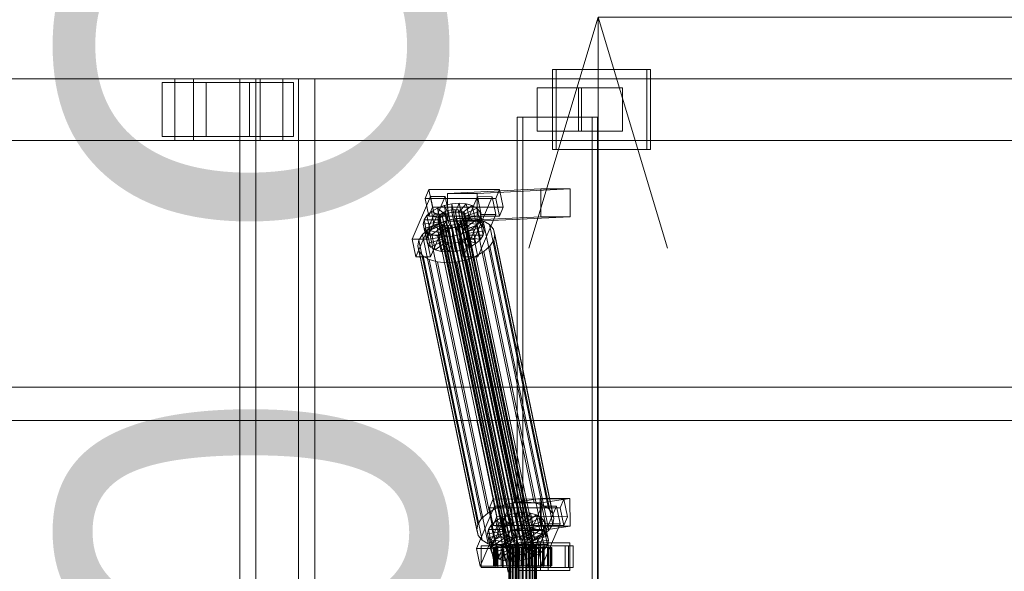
# Model space of a CAD drawing. Header units: millimetres. Extents: x -4395 to 65662, y -65530 to 6847.
# Tile 657 of 1034: x 22675 to 23313, y -17870 to -17512. Entities that reach past the tile are written whole.
import ezdxf

# ---------------------------------------------------------------- set-up
doc = ezdxf.new("R2010")
doc.units = ezdxf.units.MM
doc.layers.add('COTAS_O', color=1, linetype='Continuous', lineweight=0)
doc.layers.add('superior_C02', color=7, linetype='Continuous', lineweight=0)
doc.dimstyles.new('R19_100', dxfattribs={"dimtxt": 250, "dimasz": 150, "dimexe": 150, "dimexo": 80, "dimgap": 100, "dimtad": 1, "dimtih": 1, "dimtoh": 1, "dimdsep": 46, "dimcen": 0.09, "dimadec": 0, "dimazin": 0, "dimtfac": 1, "dimtdec": 4, "dimtofl": 0, "dimtmove": 0, "dimatfit": 3, "dimfxl": 1, "dimtolj": 1, "dimtzin": 0, "dimarcsym": 0})

# ---------------------------------------------------------------- blocks, each defined once
blk = doc.blocks.new('DIM_R33_39')
at = {"layer": 'COTAS_O'}
for p, q in [((23050.07, -17510), (23005.07, -17660)), ((23750.07, -17510), (23050.07, -17510)), ((23050.07, -19480), (23050.07, -17510)), ((23050.07, -17510), (23095.07, -17660)), ((23050.07, -19480), (23005.07, -19330)), ((23050.07, -19480), (23095.07, -19330)), ((23750.07, -19480), (23050.07, -19480))]:
    blk.add_line(p, q, dxfattribs=at)
blk.add_text('1970 O', height=250, rotation=90, dxfattribs=at).set_placement((22950.07, -18495))

msp = doc.modelspace()

# ---------------------------------------------------------------- linework, layer by layer
at = {"layer": 'superior_C02'}
for p, q in [((23081.541, -17544), (23020.45, -17544)), ((23020.45, -17544), (23020.45, -17596)), ((23022.834, -17544), (23020.45, -17544)), ((23022.834, -17596), (23022.834, -17544)), ((23022.834, -17544), (23083.926, -17544)), ((23081.541, -17596), (23081.541, -17544)), ((23081.541, -17544), (23083.926, -17544)), ((23083.926, -17544), (23083.926, -17596)), ((22775.666, -17550), (21630.207, -17550)), ((21642.129, -17550), (22787.589, -17550)), ((22830.806, -17550), (21685.346, -17550)), ((21700.249, -17550), (22845.709, -17550)), ((22795.946, -17552.5), (22767.309, -17552.5)), ((22767.309, -17552.5), (22767.309, -17587.5)), ((22823.939, -17552.5), (22767.309, -17552.5)), ((22775.666, -17550), (22775.666, -17590)), ((22787.589, -17550), (22775.666, -17550)), ((23921.126, -17550), (22775.666, -17550)), ((22787.589, -17590), (22787.589, -17550)), ((22787.589, -17550), (23933.048, -17550)), ((22795.946, -17587.5), (22795.946, -17552.5)), ((22795.946, -17552.5), (22852.576, -17552.5)), ((22855.858, -17550), (22817.676, -17550)), ((22817.676, -17550), (22817.676, -18450)), ((22828.108, -17550), (22817.676, -17550)), ((22823.939, -17587.5), (22823.939, -17552.5)), ((22823.939, -17552.5), (22852.576, -17552.5)), ((22828.108, -18450), (22828.108, -17550)), ((22828.108, -17550), (22866.29, -17550)), ((22830.806, -17550), (22830.806, -17590)), ((22845.709, -17550), (22830.806, -17550)), ((23976.266, -17550), (22830.806, -17550)), ((22845.709, -17590), (22845.709, -17550)), ((22845.709, -17550), (23991.168, -17550)), ((22852.576, -17552.5), (22852.576, -17587.5)), ((22855.858, -18450), (22855.858, -17550)), ((22855.858, -17550), (22866.29, -17550)), ((22866.29, -17550), (22866.29, -18450)), ((23039.163, -17556), (23010.527, -17556)), ((23010.527, -17556), (23010.527, -17584)), ((23037.274, -17556), (23010.527, -17556)), ((23037.274, -17584), (23037.274, -17556)), ((23037.274, -17556), (23065.91, -17556)), ((23039.163, -17584), (23039.163, -17556)), ((23039.163, -17556), (23065.91, -17556)), ((23065.91, -17556), (23065.91, -17584)), ((23046.11, -17575), (22997.619, -17575)), ((22997.619, -17575), (22997.619, -18425)), ((23001.196, -17575), (22997.619, -17575)), ((23001.196, -18425), (23001.196, -17575)), ((23001.196, -17575), (23049.687, -17575)), ((23046.11, -18425), (23046.11, -17575)), ((23046.11, -17575), (23049.687, -17575)), ((23049.687, -17575), (23049.687, -18425)), ((23010.527, -17584), (23039.163, -17584)), ((23010.527, -17584), (23037.274, -17584)), ((23065.91, -17584), (23037.274, -17584)), ((23065.91, -17584), (23039.163, -17584)), ((21630.207, -17590), (22775.666, -17590)), ((21642.129, -17590), (22787.589, -17590)), ((21685.346, -17590), (22830.806, -17590)), ((21700.249, -17590), (22845.709, -17590)), ((22767.309, -17587.5), (22795.946, -17587.5)), ((22823.939, -17587.5), (22767.309, -17587.5)), ((22775.666, -17590), (22787.589, -17590)), ((22775.666, -17590), (23921.126, -17590)), ((22787.589, -17590), (23933.048, -17590)), ((22852.576, -17587.5), (22795.946, -17587.5)), ((22852.576, -17587.5), (22823.939, -17587.5)), ((22830.806, -17590), (22845.709, -17590)), ((22830.806, -17590), (23976.266, -17590)), ((22845.709, -17590), (23991.168, -17590)), ((23020.45, -17596), (23081.541, -17596)), ((23020.45, -17596), (23022.834, -17596)), ((23083.926, -17596), (23022.834, -17596)), ((23083.926, -17596), (23081.541, -17596)), ((22940.341, -17621.857), (22937.893, -17627.592)), ((22942.721, -17633.325), (22940.341, -17621.857)), ((22940.341, -17621.857), (22986.159, -17621.914)), ((23012.802, -17621.488), (22952.409, -17624.356)), ((22971.5, -17624.356), (22952.409, -17624.356)), ((22952.409, -17624.356), (22952.485, -17642.354)), ((22971.5, -17624.356), (23031.893, -17621.488)), ((22971.576, -17642.354), (22971.5, -17624.356)), ((22983.711, -17627.65), (22986.159, -17621.914)), ((22986.159, -17621.914), (22988.54, -17633.382)), ((23012.878, -17639.486), (23012.802, -17621.488)), ((23012.802, -17621.488), (23031.893, -17621.488)), ((23031.893, -17621.488), (23031.969, -17639.486)), ((22941.246, -17626.449), (22929.496, -17653.98)), ((22983.711, -17627.65), (22937.893, -17627.592)), ((22937.893, -17627.592), (22940.273, -17639.061)), ((22939.041, -17653.992), (22950.792, -17626.461)), ((22943.626, -17637.917), (22941.246, -17626.449)), ((22941.246, -17626.449), (22950.792, -17626.461)), ((22950.792, -17626.461), (22953.172, -17637.929)), ((22955.14, -17631.1), (22959.993, -17630.735)), ((22959.993, -17630.735), (22957.545, -17636.47)), ((22962.033, -17640.564), (22959.993, -17630.735)), ((22959.993, -17630.735), (22964.528, -17631.112)), ((22971.792, -17626.487), (22960.041, -17654.019)), ((22969.587, -17654.031), (22981.337, -17626.499)), ((22974.172, -17637.955), (22971.792, -17626.487)), ((22971.792, -17626.487), (22981.337, -17626.499)), ((22981.337, -17626.499), (22983.718, -17637.967)), ((22986.092, -17639.118), (22983.711, -17627.65)), ((22939.027, -17638.79), (22941.961, -17636.164)), ((22940.273, -17639.061), (22942.721, -17633.325)), ((22941.961, -17636.164), (22945.806, -17633.91)), ((22941.961, -17636.164), (22949.003, -17639.042)), ((22944.001, -17645.994), (22941.961, -17636.164)), ((22988.54, -17633.382), (22942.721, -17633.325)), ((22945.806, -17633.91), (22950.302, -17632.183)), ((22945.806, -17633.91), (22950.825, -17637.975)), ((22947.846, -17643.74), (22945.806, -17633.91)), ((22948.663, -17637.404), (22950.485, -17636.336)), ((22950.302, -17632.183), (22955.14, -17631.1)), ((22950.302, -17632.183), (22952.954, -17637.157)), ((22952.342, -17642.013), (22950.302, -17632.183)), ((22950.485, -17636.336), (22952.614, -17635.518)), ((22994.86, -17850.135), (22950.485, -17636.336)), ((22952.954, -17637.157), (22950.825, -17637.975)), ((22952.614, -17635.518), (22954.906, -17635.005)), ((22996.99, -17849.317), (22952.614, -17635.518)), ((22955.246, -17636.643), (22952.954, -17637.157)), ((22952.954, -17637.157), (22954.994, -17646.986)), ((22954.906, -17635.005), (22957.205, -17634.832)), ((22999.282, -17848.804), (22954.906, -17635.005)), ((22955.14, -17631.1), (22955.246, -17636.643)), ((22957.181, -17640.93), (22955.14, -17631.1)), ((22957.545, -17636.47), (22955.246, -17636.643)), ((22955.246, -17636.643), (22957.287, -17646.473)), ((22957.205, -17634.832), (22959.353, -17635.011)), ((23001.58, -17848.631), (22957.205, -17634.832)), ((22957.545, -17636.47), (22959.585, -17646.3)), ((22959.693, -17636.649), (22957.545, -17636.47)), ((22959.353, -17635.011), (22961.205, -17635.529)), ((23003.729, -17848.809), (22959.353, -17635.011)), ((22964.528, -17631.112), (22959.693, -17636.649)), ((22959.693, -17636.649), (22961.734, -17646.479)), ((22961.545, -17637.167), (22959.693, -17636.649)), ((22961.205, -17635.529), (22962.634, -17636.352)), ((23005.581, -17849.328), (22961.205, -17635.529)), ((22968.438, -17632.206), (22961.545, -17637.167)), ((22961.545, -17637.167), (22963.585, -17646.997)), ((22962.974, -17637.99), (22961.545, -17637.167)), ((22962.634, -17636.352), (22963.543, -17637.422)), ((23007.01, -17850.15), (22962.634, -17636.352)), ((22971.455, -17633.943), (22962.974, -17637.99)), ((22973.374, -17636.203), (22963.883, -17639.061)), ((22966.569, -17640.942), (22964.528, -17631.112)), ((22964.528, -17631.112), (22968.438, -17632.206)), ((22970.478, -17642.036), (22968.438, -17632.206)), ((22968.438, -17632.206), (22971.455, -17633.943)), ((22973.495, -17643.772), (22971.455, -17633.943)), ((22971.455, -17633.943), (22973.374, -17636.203)), ((22975.414, -17646.033), (22973.374, -17636.203)), ((22973.374, -17636.203), (22974.064, -17638.834)), ((22988.54, -17633.382), (22986.092, -17639.118)), ((22931.876, -17665.449), (22943.626, -17637.917)), ((22936.619, -17644.431), (22937.205, -17641.61)), ((22936.619, -17644.431), (22946.473, -17642.958)), ((22937.205, -17641.61), (22939.027, -17638.79)), ((22937.205, -17641.61), (22946.751, -17641.622)), ((22939.245, -17651.44), (22937.205, -17641.61)), ((22939.027, -17638.79), (22947.614, -17640.286)), ((22941.067, -17648.62), (22939.027, -17638.79)), ((22940.273, -17639.061), (22986.092, -17639.118)), ((22953.172, -17637.929), (22941.421, -17665.461)), ((22953.172, -17637.929), (22943.626, -17637.917)), ((22945.315, -17644.416), (22951.324, -17642.107)), ((22946.133, -17641.32), (22946.411, -17639.983)), ((22946.46, -17642.566), (22946.133, -17641.32)), ((22990.509, -17855.119), (22946.133, -17641.32)), ((22946.411, -17639.983), (22947.274, -17638.648)), ((22990.786, -17853.782), (22946.411, -17639.983)), ((22947.369, -17643.637), (22946.46, -17642.566)), ((22990.835, -17856.365), (22946.46, -17642.566)), ((22946.751, -17641.622), (22946.473, -17642.958)), ((22946.473, -17642.958), (22946.8, -17644.204)), ((22946.473, -17642.958), (22948.513, -17652.788)), ((22947.614, -17640.286), (22946.751, -17641.622)), ((22946.751, -17641.622), (22948.791, -17651.452)), ((22947.274, -17638.648), (22948.663, -17637.404)), ((22991.649, -17852.446), (22947.274, -17638.648)), ((22949.003, -17639.042), (22947.614, -17640.286)), ((22947.614, -17640.286), (22949.654, -17650.116)), ((22952.342, -17642.013), (22947.846, -17643.74)), ((22993.039, -17851.202), (22948.663, -17637.404)), ((22950.825, -17637.975), (22949.003, -17639.042)), ((22949.003, -17639.042), (22951.043, -17648.872)), ((22950.825, -17637.975), (22952.865, -17647.804)), ((22951.324, -17642.107), (22957.793, -17640.659)), ((22989.579, -17826.416), (22951.324, -17642.107)), ((22957.181, -17640.93), (22952.342, -17642.013)), ((22954.994, -17646.986), (22952.342, -17642.013)), ((23012.878, -17639.486), (22952.485, -17642.354)), ((22952.485, -17642.354), (22971.576, -17642.354)), ((22962.033, -17640.564), (22957.181, -17640.93)), ((22957.287, -17646.473), (22957.181, -17640.93)), ((22957.793, -17640.659), (22964.28, -17640.17)), ((22996.048, -17824.968), (22957.793, -17640.659)), ((22961.34, -17642.585), (22959.518, -17643.652)), ((22959.585, -17646.3), (22962.033, -17640.564)), ((22962.73, -17641.341), (22961.34, -17642.585)), ((23005.715, -17856.383), (22961.34, -17642.585)), ((22961.68, -17644.223), (22963.07, -17642.979)), ((22961.734, -17646.479), (22966.569, -17640.942)), ((22966.569, -17640.942), (22962.033, -17640.564)), ((22962.421, -17665.487), (22974.172, -17637.955)), ((22963.593, -17640.005), (22962.73, -17641.341)), ((23007.105, -17855.139), (22962.73, -17641.341)), ((22962.974, -17637.99), (22965.014, -17647.82)), ((22963.883, -17639.061), (22962.974, -17637.99)), ((22963.07, -17642.979), (22963.933, -17641.643)), ((22971.656, -17644.475), (22963.07, -17642.979)), ((22963.07, -17642.979), (22965.11, -17652.809)), ((22963.543, -17637.422), (22963.87, -17638.668)), ((23007.919, -17851.221), (22963.543, -17637.422)), ((22963.585, -17646.997), (22970.478, -17642.036)), ((22963.87, -17638.668), (22963.593, -17640.005)), ((22963.593, -17640.005), (23007.968, -17853.804)), ((23008.245, -17852.467), (22963.87, -17638.668)), ((22963.883, -17639.061), (22965.923, -17648.891)), ((22964.21, -17640.307), (22963.883, -17639.061)), ((22963.933, -17641.643), (22964.21, -17640.307)), ((22963.933, -17641.643), (22973.478, -17641.655)), ((22965.973, -17651.473), (22963.933, -17641.643)), ((22974.064, -17638.834), (22964.21, -17640.307)), ((22964.21, -17640.307), (22966.25, -17650.137)), ((22964.28, -17640.17), (22970.343, -17640.674)), ((23002.535, -17824.479), (22964.28, -17640.17)), ((22970.478, -17642.036), (22966.569, -17640.942)), ((22970.343, -17640.674), (22975.57, -17642.137)), ((23008.598, -17824.984), (22970.343, -17640.674)), ((22973.495, -17643.772), (22970.478, -17642.036)), ((23031.969, -17639.486), (22971.576, -17642.354)), ((22973.478, -17641.655), (22971.656, -17644.475)), ((22983.718, -17637.967), (22971.967, -17665.499)), ((22974.064, -17638.834), (22973.478, -17641.655)), ((22973.478, -17641.655), (22975.518, -17651.485)), ((22976.104, -17648.664), (22974.064, -17638.834)), ((22983.718, -17637.967), (22974.172, -17637.955)), ((22975.57, -17642.137), (22979.603, -17644.459)), ((23013.824, -17826.446), (22975.57, -17642.137)), ((23031.969, -17639.486), (23012.878, -17639.486)), ((22936.252, -17650.939), (22940.174, -17647.428)), ((22937.309, -17647.062), (22936.619, -17644.431)), ((22938.66, -17654.261), (22936.619, -17644.431)), ((22937.309, -17647.062), (22946.8, -17644.204)), ((22939.228, -17649.322), (22937.309, -17647.062)), ((22939.35, -17656.892), (22937.309, -17647.062)), ((22939.228, -17649.322), (22947.709, -17645.275)), ((22942.245, -17651.059), (22939.228, -17649.322)), ((22941.269, -17659.152), (22939.228, -17649.322)), ((22941.067, -17648.62), (22939.245, -17651.44)), ((22940.174, -17647.428), (22945.315, -17644.416)), ((22978.428, -17831.737), (22940.174, -17647.428)), ((22944.001, -17645.994), (22941.067, -17648.62)), ((22949.654, -17650.116), (22941.067, -17648.62)), ((22942.245, -17651.059), (22949.138, -17646.098)), ((22947.846, -17643.74), (22944.001, -17645.994)), ((22951.043, -17648.872), (22944.001, -17645.994)), ((22983.569, -17828.725), (22945.315, -17644.416)), ((22946.155, -17652.153), (22950.99, -17646.616)), ((22946.8, -17644.204), (22947.709, -17645.275)), ((22946.8, -17644.204), (22948.84, -17654.034)), ((22948.798, -17644.459), (22947.369, -17643.637)), ((22991.744, -17857.435), (22947.369, -17643.637)), ((22947.709, -17645.275), (22949.138, -17646.098)), ((22947.709, -17645.275), (22949.749, -17655.105)), ((22952.865, -17647.804), (22947.846, -17643.74)), ((22950.65, -17644.978), (22948.798, -17644.459)), ((22993.174, -17858.258), (22948.798, -17644.459)), ((22949.138, -17646.098), (22950.99, -17646.616)), ((22949.138, -17646.098), (22951.178, -17655.927)), ((22949.654, -17650.116), (22951.043, -17648.872)), ((22952.798, -17645.156), (22950.65, -17644.978)), ((22995.025, -17858.776), (22950.65, -17644.978)), ((22950.69, -17652.53), (22953.138, -17646.795)), ((22950.99, -17646.616), (22953.138, -17646.795)), ((22950.99, -17646.616), (22953.03, -17656.446)), ((22951.043, -17648.872), (22952.865, -17647.804)), ((22955.097, -17644.983), (22952.798, -17645.156)), ((22997.174, -17858.955), (22952.798, -17645.156)), ((22952.865, -17647.804), (22954.994, -17646.986)), ((22953.138, -17646.795), (22955.437, -17646.622)), ((22953.138, -17646.795), (22955.179, -17656.624)), ((22954.994, -17646.986), (22957.287, -17646.473)), ((22957.389, -17644.47), (22955.097, -17644.983)), ((22999.472, -17858.782), (22955.097, -17644.983)), ((22955.437, -17646.622), (22957.729, -17646.108)), ((22955.543, -17652.165), (22955.437, -17646.622)), ((22955.437, -17646.622), (22957.477, -17656.451)), ((22957.287, -17646.473), (22959.585, -17646.3)), ((22959.518, -17643.652), (22957.389, -17644.47)), ((23001.764, -17858.269), (22957.389, -17644.47)), ((22957.729, -17646.108), (22959.858, -17645.29)), ((22960.382, -17651.082), (22957.729, -17646.108)), ((22957.729, -17646.108), (22959.769, -17655.938)), ((23003.894, -17857.451), (22959.518, -17643.652)), ((22959.585, -17646.3), (22961.734, -17646.479)), ((22959.858, -17645.29), (22961.68, -17644.223)), ((22964.877, -17649.355), (22959.858, -17645.29)), ((22959.858, -17645.29), (22961.899, -17655.12)), ((22964.877, -17649.355), (22960.382, -17651.082)), ((22968.723, -17647.101), (22961.68, -17644.223)), ((22961.68, -17644.223), (22963.72, -17654.053)), ((22961.734, -17646.479), (22963.585, -17646.997)), ((22963.585, -17646.997), (22965.014, -17647.82)), ((22968.723, -17647.101), (22964.877, -17649.355)), ((22966.917, -17659.184), (22964.877, -17649.355)), ((22965.014, -17647.82), (22973.495, -17643.772)), ((22965.014, -17647.82), (22965.923, -17648.891)), ((22965.923, -17648.891), (22975.414, -17646.033)), ((22965.923, -17648.891), (22966.25, -17650.137)), ((22966.25, -17650.137), (22976.104, -17648.664)), ((22971.656, -17644.475), (22968.723, -17647.101)), ((22970.763, -17656.931), (22968.723, -17647.101)), ((22973.696, -17654.305), (22971.656, -17644.475)), ((22975.414, -17646.033), (22973.495, -17643.772)), ((22976.104, -17648.664), (22975.414, -17646.033)), ((22975.518, -17651.485), (22976.104, -17648.664)), ((22979.603, -17644.459), (22982.168, -17647.481)), ((23017.858, -17828.768), (22979.603, -17644.459)), ((22982.168, -17647.481), (22983.091, -17650.998)), ((23020.423, -17831.79), (22982.168, -17647.481)), ((22939.041, -17653.992), (22929.496, -17653.98)), ((22929.496, -17653.98), (22931.876, -17665.449)), ((22933.033, -17658.48), (22933.816, -17654.709)), ((22933.816, -17654.709), (22936.252, -17650.939)), ((22972.071, -17839.018), (22933.816, -17654.709)), ((22974.507, -17835.248), (22936.252, -17650.939)), ((22939.245, -17651.44), (22938.66, -17654.261)), ((22948.513, -17652.788), (22938.66, -17654.261)), ((22938.66, -17654.261), (22939.35, -17656.892)), ((22941.421, -17665.461), (22939.041, -17653.992)), ((22948.791, -17651.452), (22939.245, -17651.44)), ((22948.84, -17654.034), (22939.35, -17656.892)), ((22949.749, -17655.105), (22941.269, -17659.152)), ((22946.155, -17652.153), (22942.245, -17651.059)), ((22944.286, -17660.889), (22942.245, -17651.059)), ((22951.178, -17655.927), (22944.286, -17660.889)), ((22950.69, -17652.53), (22946.155, -17652.153)), ((22948.195, -17661.983), (22946.155, -17652.153)), ((22948.513, -17652.788), (22948.791, -17651.452)), ((22948.84, -17654.034), (22948.513, -17652.788)), ((22948.791, -17651.452), (22949.654, -17650.116)), ((22949.749, -17655.105), (22948.84, -17654.034)), ((22951.178, -17655.927), (22949.749, -17655.105)), ((22955.543, -17652.165), (22950.69, -17652.53)), ((22952.731, -17662.36), (22950.69, -17652.53)), ((22953.03, -17656.446), (22951.178, -17655.927)), ((22960.382, -17651.082), (22955.543, -17652.165)), ((22957.583, -17661.995), (22955.543, -17652.165)), ((22959.769, -17655.938), (22957.477, -17656.451)), ((22961.899, -17655.12), (22959.769, -17655.938)), ((22959.769, -17655.938), (22962.422, -17660.912)), ((22969.587, -17654.031), (22960.041, -17654.019)), ((22960.041, -17654.019), (22962.421, -17665.487)), ((22962.422, -17660.912), (22960.382, -17651.082)), ((22963.72, -17654.053), (22961.899, -17655.12)), ((22961.899, -17655.12), (22966.917, -17659.184)), ((22965.11, -17652.809), (22963.72, -17654.053)), ((22963.72, -17654.053), (22970.763, -17656.931)), ((22965.973, -17651.473), (22965.11, -17652.809)), ((22965.11, -17652.809), (22973.696, -17654.305)), ((22966.25, -17650.137), (22965.973, -17651.473)), ((22975.518, -17651.485), (22965.973, -17651.473)), ((22971.967, -17665.499), (22969.587, -17654.031)), ((22970.763, -17656.931), (22973.696, -17654.305)), ((22973.696, -17654.305), (22975.518, -17651.485)), ((22982.307, -17654.769), (22979.872, -17658.539)), ((22983.091, -17650.998), (22982.307, -17654.769)), ((22982.307, -17654.769), (23020.562, -17839.078)), ((23021.345, -17835.307), (22983.091, -17650.998)), ((22933.956, -17661.997), (22933.033, -17658.48)), ((22971.288, -17842.789), (22933.033, -17658.48)), ((22936.521, -17665.019), (22933.956, -17661.997)), ((22972.21, -17846.306), (22933.956, -17661.997)), ((22939.35, -17656.892), (22941.269, -17659.152)), ((22941.269, -17659.152), (22944.286, -17660.889)), ((22944.286, -17660.889), (22948.195, -17661.983)), ((22953.03, -17656.446), (22948.195, -17661.983)), ((22948.195, -17661.983), (22952.731, -17662.36)), ((22955.179, -17656.624), (22952.731, -17662.36)), ((22952.731, -17662.36), (22957.583, -17661.995)), ((22955.179, -17656.624), (22953.03, -17656.446)), ((22957.477, -17656.451), (22955.179, -17656.624)), ((22957.477, -17656.451), (22957.583, -17661.995)), ((22957.583, -17661.995), (22962.422, -17660.912)), ((22962.422, -17660.912), (22966.917, -17659.184)), ((22966.917, -17659.184), (22970.763, -17656.931)), ((22975.95, -17662.05), (22970.809, -17665.062)), ((22979.872, -17658.539), (22975.95, -17662.05)), ((23014.205, -17846.359), (22975.95, -17662.05)), ((23018.127, -17842.848), (22979.872, -17658.539)), ((22931.876, -17665.449), (22941.421, -17665.461)), ((22940.554, -17667.341), (22936.521, -17665.019)), ((22974.776, -17849.328), (22936.521, -17665.019)), ((22945.781, -17668.803), (22940.554, -17667.341)), ((22978.809, -17851.65), (22940.554, -17667.341)), ((22951.844, -17669.308), (22945.781, -17668.803)), ((22984.035, -17853.113), (22945.781, -17668.803)), ((22958.331, -17668.819), (22951.844, -17669.308)), ((22964.8, -17667.371), (22958.331, -17668.819)), ((22996.586, -17853.128), (22958.331, -17668.819)), ((22962.421, -17665.487), (22971.967, -17665.499)), ((22970.809, -17665.062), (22964.8, -17667.371)), ((23003.054, -17851.68), (22964.8, -17667.371)), ((23009.064, -17849.371), (22970.809, -17665.062)), ((22990.099, -17853.617), (22951.844, -17669.308)), ((15575.415, -17750), (24634.01, -17750)), ((24635.508, -17750), (15576.913, -17750)), ((22541.592, -17771.702), (22971.369, -17771.702)), ((22973.147, -17771.702), (22543.371, -17771.702)), ((22971.369, -17771.702), (22991.771, -17870)), ((22971.369, -17771.702), (22973.147, -17771.702)), ((22971.369, -17771.702), (23401.145, -17771.702)), ((22993.55, -17870), (22973.147, -17771.702)), ((23402.923, -17771.702), (22973.147, -17771.702)), ((23012.487, -17822.189), (22993.978, -17825.057)), ((23012.735, -17840.17), (23012.487, -17822.189)), ((23012.487, -17822.189), (23031.578, -17822.189)), ((23013.069, -17825.057), (23031.578, -17822.189)), ((23031.578, -17822.189), (23031.825, -17840.17)), ((22982.901, -17827.141), (22971.151, -17854.673)), ((22981.996, -17822.549), (22979.548, -17828.285)), ((23025.366, -17828.342), (22979.548, -17828.285)), ((22979.548, -17828.285), (22981.928, -17839.753)), ((22980.696, -17854.685), (22992.447, -17827.153)), ((22984.376, -17834.017), (22981.996, -17822.549)), ((22981.996, -17822.549), (23027.814, -17822.606)), ((22985.282, -17838.609), (22982.901, -17827.141)), ((22982.901, -17827.141), (22992.447, -17827.153)), ((22989.579, -17826.416), (22983.569, -17828.725)), ((22996.048, -17824.968), (22989.579, -17826.416)), ((22992.447, -17827.153), (22994.827, -17838.621)), ((23013.069, -17825.057), (22993.978, -17825.057)), ((22993.978, -17825.057), (22994.226, -17843.038)), ((23002.535, -17824.479), (22996.048, -17824.968)), ((23013.447, -17827.179), (23001.696, -17854.711)), ((23008.598, -17824.984), (23002.535, -17824.479)), ((23013.824, -17826.446), (23008.598, -17824.984)), ((23011.242, -17854.723), (23022.992, -17827.191)), ((23013.316, -17843.038), (23013.069, -17825.057)), ((23015.827, -17838.647), (23013.447, -17827.179)), ((23013.447, -17827.179), (23022.992, -17827.191)), ((23017.858, -17828.768), (23013.824, -17826.446)), ((23022.992, -17827.191), (23025.373, -17838.659)), ((23025.366, -17828.342), (23027.814, -17822.606)), ((23027.747, -17839.81), (23025.366, -17828.342)), ((23027.814, -17822.606), (23030.195, -17834.074)), ((22978.428, -17831.737), (22974.507, -17835.248)), ((22983.569, -17828.725), (22978.428, -17831.737)), ((22981.928, -17839.753), (22984.376, -17834.017)), ((22983.616, -17836.856), (22987.461, -17834.603)), ((23030.195, -17834.074), (22984.376, -17834.017)), ((22987.461, -17834.603), (22991.957, -17832.875)), ((22987.461, -17834.603), (22992.48, -17838.667)), ((22989.502, -17844.433), (22987.461, -17834.603)), ((22991.957, -17832.875), (22996.795, -17831.792)), ((22991.957, -17832.875), (22994.609, -17837.849)), ((22993.997, -17842.705), (22991.957, -17832.875)), ((22996.795, -17831.792), (23001.648, -17831.427)), ((22996.795, -17831.792), (22996.901, -17837.336)), ((22998.836, -17841.622), (22996.795, -17831.792)), ((23001.648, -17831.427), (22999.2, -17837.163)), ((23006.184, -17831.804), (23001.348, -17837.341)), ((23003.688, -17841.257), (23001.648, -17831.427)), ((23001.648, -17831.427), (23006.184, -17831.804)), ((23010.093, -17832.898), (23003.2, -17837.86)), ((23013.11, -17834.635), (23004.629, -17838.682)), ((23008.224, -17841.634), (23006.184, -17831.804)), ((23006.184, -17831.804), (23010.093, -17832.898)), ((23012.133, -17842.728), (23010.093, -17832.898)), ((23010.093, -17832.898), (23013.11, -17834.635)), ((23015.15, -17844.465), (23013.11, -17834.635)), ((23013.11, -17834.635), (23015.029, -17836.895)), ((23020.423, -17831.79), (23017.858, -17828.768)), ((23021.345, -17835.307), (23020.423, -17831.79)), ((23030.195, -17834.074), (23027.747, -17839.81)), ((22972.071, -17839.018), (22971.288, -17842.789)), ((22974.507, -17835.248), (22972.071, -17839.018)), ((22973.531, -17866.141), (22985.282, -17838.609)), ((22978.86, -17842.302), (22980.682, -17839.482)), ((22980.682, -17839.482), (22983.616, -17836.856)), ((22980.682, -17839.482), (22989.269, -17840.978)), ((22982.722, -17849.312), (22980.682, -17839.482)), ((22981.928, -17839.753), (23027.747, -17839.81)), ((22994.827, -17838.621), (22983.076, -17866.153)), ((22983.616, -17836.856), (22990.658, -17839.734)), ((22985.656, -17846.686), (22983.616, -17836.856)), ((22994.827, -17838.621), (22985.282, -17838.609)), ((22989.269, -17840.978), (22988.406, -17842.314)), ((22990.658, -17839.734), (22989.269, -17840.978)), ((22989.269, -17840.978), (22991.309, -17850.808)), ((22992.48, -17838.667), (22990.658, -17839.734)), ((22990.658, -17839.734), (22992.699, -17849.564)), ((22994.609, -17837.849), (22992.48, -17838.667)), ((22992.48, -17838.667), (22994.52, -17848.497)), ((23012.735, -17840.17), (22994.226, -17843.038)), ((22996.901, -17837.336), (22994.609, -17837.849)), ((22994.609, -17837.849), (22996.65, -17847.679)), ((22999.2, -17837.163), (22996.901, -17837.336)), ((22996.901, -17837.336), (22998.942, -17847.165)), ((23003.688, -17841.257), (22998.836, -17841.622)), ((22999.2, -17837.163), (23001.24, -17846.992)), ((23001.348, -17837.341), (22999.2, -17837.163)), ((23001.24, -17846.992), (23003.688, -17841.257)), ((23001.348, -17837.341), (23003.389, -17847.171)), ((23003.2, -17837.86), (23001.348, -17837.341)), ((23003.2, -17837.86), (23005.241, -17847.689)), ((23004.629, -17838.682), (23003.2, -17837.86)), ((23008.224, -17841.634), (23003.688, -17841.257)), ((23004.077, -17866.179), (23015.827, -17838.647)), ((23004.629, -17838.682), (23006.67, -17848.512)), ((23005.538, -17839.753), (23004.629, -17838.682)), ((23015.029, -17836.895), (23005.538, -17839.753)), ((23005.538, -17839.753), (23007.579, -17849.583)), ((23005.865, -17840.999), (23005.538, -17839.753)), ((23005.588, -17842.335), (23005.865, -17840.999)), ((23015.719, -17839.526), (23005.865, -17840.999)), ((23005.865, -17840.999), (23007.905, -17850.829)), ((23031.825, -17840.17), (23012.735, -17840.17)), ((23031.825, -17840.17), (23013.316, -17843.038)), ((23025.373, -17838.659), (23013.622, -17866.191)), ((23017.069, -17846.725), (23015.029, -17836.895)), ((23015.029, -17836.895), (23015.719, -17839.526)), ((23015.719, -17839.526), (23015.133, -17842.347)), ((23017.759, -17849.356), (23015.719, -17839.526)), ((23025.373, -17838.659), (23015.827, -17838.647)), ((23018.127, -17842.848), (23020.562, -17839.078)), ((23020.562, -17839.078), (23021.345, -17835.307)), ((22971.288, -17842.789), (22972.21, -17846.306)), ((22972.21, -17846.306), (22974.776, -17849.328)), ((22978.274, -17845.123), (22978.86, -17842.302)), ((22978.274, -17845.123), (22988.128, -17843.65)), ((22978.964, -17847.754), (22978.274, -17845.123)), ((22980.315, -17854.953), (22978.274, -17845.123)), ((22978.86, -17842.302), (22988.406, -17842.314)), ((22980.901, -17852.132), (22978.86, -17842.302)), ((22978.964, -17847.754), (22988.455, -17844.897)), ((22980.883, -17850.015), (22978.964, -17847.754)), ((22981.005, -17857.584), (22978.964, -17847.754)), ((22980.883, -17850.015), (22989.364, -17845.967)), ((22985.656, -17846.686), (22982.722, -17849.312)), ((22983.9, -17851.751), (22990.793, -17846.79)), ((22989.502, -17844.433), (22985.656, -17846.686)), ((22992.699, -17849.564), (22985.656, -17846.686)), ((22987.81, -17852.845), (22992.645, -17847.308)), ((22988.406, -17842.314), (22988.128, -17843.65)), ((22988.128, -17843.65), (22988.455, -17844.897)), ((22988.128, -17843.65), (22990.169, -17853.48)), ((22988.406, -17842.314), (22990.446, -17852.144)), ((22988.455, -17844.897), (22989.364, -17845.967)), ((22988.455, -17844.897), (22990.495, -17854.726)), ((22989.364, -17845.967), (22990.793, -17846.79)), ((22989.364, -17845.967), (22991.404, -17855.797)), ((22993.997, -17842.705), (22989.502, -17844.433)), ((22994.52, -17848.497), (22989.502, -17844.433)), ((22990.793, -17846.79), (22992.645, -17847.308)), ((22990.793, -17846.79), (22992.833, -17856.62)), ((22992.345, -17853.223), (22994.794, -17847.487)), ((22992.645, -17847.308), (22994.794, -17847.487)), ((22992.645, -17847.308), (22994.685, -17857.138)), ((22998.836, -17841.622), (22993.997, -17842.705)), ((22996.65, -17847.679), (22993.997, -17842.705)), ((22994.226, -17843.038), (23013.316, -17843.038)), ((22994.52, -17848.497), (22996.65, -17847.679)), ((22994.794, -17847.487), (22997.092, -17847.314)), ((22994.794, -17847.487), (22996.834, -17857.317)), ((22996.65, -17847.679), (22998.942, -17847.165)), ((22997.092, -17847.314), (22999.384, -17846.801)), ((22997.198, -17852.857), (22997.092, -17847.314)), ((22997.092, -17847.314), (22999.132, -17857.144)), ((22998.942, -17847.165), (22998.836, -17841.622)), ((22998.942, -17847.165), (23001.24, -17846.992)), ((22999.384, -17846.801), (23001.514, -17845.983)), ((23002.037, -17851.774), (22999.384, -17846.801)), ((22999.384, -17846.801), (23001.424, -17856.631)), ((23001.24, -17846.992), (23003.389, -17847.171)), ((23001.514, -17845.983), (23003.335, -17844.915)), ((23006.532, -17850.047), (23001.514, -17845.983)), ((23001.514, -17845.983), (23003.554, -17855.812)), ((23003.335, -17844.915), (23004.725, -17843.671)), ((23010.378, -17847.793), (23003.335, -17844.915)), ((23003.335, -17844.915), (23005.375, -17854.745)), ((23003.389, -17847.171), (23008.224, -17841.634)), ((23003.389, -17847.171), (23005.241, -17847.689)), ((23004.725, -17843.671), (23005.588, -17842.335)), ((23013.311, -17845.167), (23004.725, -17843.671)), ((23004.725, -17843.671), (23006.765, -17853.501)), ((23005.241, -17847.689), (23012.133, -17842.728)), ((23005.241, -17847.689), (23006.67, -17848.512)), ((23005.588, -17842.335), (23015.133, -17842.347)), ((23007.628, -17852.165), (23005.588, -17842.335)), ((23010.378, -17847.793), (23006.532, -17850.047)), ((23006.67, -17848.512), (23015.15, -17844.465)), ((23007.579, -17849.583), (23017.069, -17846.725)), ((23012.133, -17842.728), (23008.224, -17841.634)), ((23009.064, -17849.371), (23014.205, -17846.359)), ((23013.311, -17845.167), (23010.378, -17847.793)), ((23012.418, -17857.623), (23010.378, -17847.793)), ((23015.15, -17844.465), (23012.133, -17842.728)), ((23015.133, -17842.347), (23013.311, -17845.167)), ((23015.352, -17854.997), (23013.311, -17845.167)), ((23014.205, -17846.359), (23018.127, -17842.848)), ((23015.133, -17842.347), (23017.173, -17852.177)), ((23017.069, -17846.725), (23015.15, -17844.465)), ((23017.759, -17849.356), (23017.069, -17846.725)), ((22983.765, -17853), (22974.219, -17853)), ((22974.219, -17853), (22974.219, -17867)), ((22988.526, -17853), (22974.219, -17853)), ((22974.776, -17849.328), (22978.809, -17851.65)), ((22978.809, -17851.65), (22984.035, -17853.113)), ((22980.901, -17852.132), (22980.315, -17854.953)), ((22990.169, -17853.48), (22980.315, -17854.953)), ((22983.9, -17851.751), (22980.883, -17850.015)), ((22982.924, -17859.844), (22980.883, -17850.015)), ((22982.722, -17849.312), (22980.901, -17852.132)), ((22990.446, -17852.144), (22980.901, -17852.132)), ((22982.582, -17854), (22982.136, -17854)), ((22982.136, -17854), (22992.128, -17854)), ((22982.136, -17866), (22982.136, -17854)), ((22982.136, -17854), (22982.984, -17854)), ((22984.291, -17854), (22982.582, -17854)), ((22982.582, -17854), (22992.339, -17854)), ((22982.582, -17866), (22982.582, -17854)), ((22991.309, -17850.808), (22982.722, -17849.312)), ((22982.984, -17854), (22992.529, -17854)), ((22982.984, -17866), (22982.984, -17854)), ((22982.984, -17854), (22985.067, -17854)), ((22983.765, -17867), (22983.765, -17853)), ((22983.765, -17853), (22998.071, -17853)), ((22987.81, -17852.845), (22983.9, -17851.751)), ((22985.941, -17861.581), (22983.9, -17851.751)), ((22984.035, -17853.113), (22990.099, -17853.617)), ((22987.148, -17854), (22984.291, -17854)), ((22984.291, -17854), (22993.149, -17854)), ((22984.291, -17866), (22984.291, -17854)), ((23030.884, -17853), (22985.066, -17853)), ((22985.066, -17853), (22985.066, -17867)), ((22988.047, -17853), (22985.066, -17853)), ((22985.067, -17854), (22993.516, -17854)), ((22985.067, -17866), (22985.067, -17854)), ((22985.067, -17854), (22988.245, -17854)), ((22990.956, -17854), (22987.148, -17854)), ((22987.148, -17854), (22994.502, -17854)), ((22987.148, -17866), (22987.148, -17854)), ((22992.345, -17853.223), (22987.81, -17852.845)), ((22989.85, -17862.675), (22987.81, -17852.845)), ((22988.047, -17867), (22988.047, -17853)), ((22988.047, -17853), (23033.865, -17853)), ((22988.245, -17854), (22995.021, -17854)), ((22988.245, -17866), (22988.245, -17854)), ((22988.245, -17854), (22992.3, -17854)), ((22988.526, -17867), (22988.526, -17853)), ((22988.526, -17853), (22998.071, -17853)), ((22990.099, -17853.617), (22996.586, -17853.128)), ((22990.169, -17853.48), (22990.446, -17852.144)), ((22990.495, -17854.726), (22990.169, -17853.48)), ((22990.446, -17852.144), (22991.309, -17850.808)), ((22990.786, -17853.782), (22990.509, -17855.119)), ((22991.649, -17852.446), (22990.786, -17853.782)), ((22995.457, -17854), (22990.956, -17854)), ((22990.956, -17854), (22996.306, -17854)), ((22990.956, -17866), (22990.956, -17854)), ((22991.309, -17850.808), (22992.699, -17849.564)), ((22993.039, -17851.202), (22991.649, -17852.446)), ((22992.339, -17852), (22992.128, -17852)), ((22992.128, -17852), (22992.529, -17852)), ((22992.128, -18148), (22992.128, -17852)), ((22992.128, -17854), (22992.339, -17854)), ((22992.128, -17854), (22992.128, -17866)), ((22992.529, -17854), (22992.128, -17854)), ((22992.3, -17854), (22996.942, -17854)), ((22992.3, -17866), (22992.3, -17854)), ((22992.3, -17854), (22996.956, -17854)), ((22993.149, -17852), (22992.339, -17852)), ((22992.339, -18148), (22992.339, -17852)), ((22992.339, -17854), (22993.149, -17854)), ((22992.339, -17854), (22992.339, -17866)), ((22997.198, -17852.857), (22992.345, -17853.223)), ((22994.386, -17863.052), (22992.345, -17853.223)), ((22992.529, -17852), (22993.516, -17852)), ((22992.529, -18148), (22992.529, -17852)), ((22992.529, -17854), (22992.529, -17866)), ((22993.516, -17854), (22992.529, -17854)), ((22992.699, -17849.564), (22994.52, -17848.497)), ((22994.86, -17850.135), (22993.039, -17851.202)), ((22994.502, -17852), (22993.149, -17852)), ((22993.149, -18148), (22993.149, -17852)), ((22993.149, -17854), (22994.502, -17854)), ((22993.149, -17854), (22993.149, -17866)), ((22993.516, -17852), (22995.021, -17852)), ((22993.516, -18148), (22993.516, -17852)), ((22993.516, -17854), (22993.516, -17866)), ((22995.021, -17854), (22993.516, -17854)), ((22996.306, -17852), (22994.502, -17852)), ((22994.502, -18148), (22994.502, -17852)), ((22994.502, -17854), (22996.306, -17854)), ((22994.502, -17854), (22994.502, -17866)), ((22996.99, -17849.317), (22994.86, -17850.135)), ((22995.021, -17852), (22996.942, -17852)), ((22995.021, -18148), (22995.021, -17852)), ((22995.021, -17854), (22995.021, -17866)), ((22996.942, -17854), (22995.021, -17854)), ((23000.344, -17854), (22995.457, -17854)), ((22995.457, -17854), (22998.438, -17854)), ((22995.457, -17866), (22995.457, -17854)), ((22998.438, -17852), (22996.306, -17852)), ((22996.306, -18148), (22996.306, -17852)), ((22996.306, -17854), (22998.438, -17854)), ((22996.306, -17854), (22996.306, -17866)), ((22996.586, -17853.128), (23003.054, -17851.68)), ((22996.942, -17852), (22999.148, -17852)), ((22996.942, -18148), (22996.942, -17852)), ((22996.942, -17854), (22996.942, -17866)), ((22999.148, -17854), (22996.942, -17854)), ((22996.956, -17854), (22999.148, -17854)), ((22996.956, -17866), (22996.956, -17854)), ((22996.956, -17854), (23001.896, -17854)), ((22999.282, -17848.804), (22996.99, -17849.317)), ((23002.037, -17851.774), (22997.198, -17852.857)), ((22999.238, -17862.687), (22997.198, -17852.857)), ((22998.071, -17853), (22998.071, -17867)), ((23017.521, -17851), (22998.43, -17851)), ((22998.43, -17851), (22998.43, -17869)), ((23012.617, -17851), (22998.43, -17851)), ((23000.753, -17852), (22998.438, -17852)), ((22998.438, -18148), (22998.438, -17852)), ((22998.438, -17854), (23000.753, -17854)), ((22998.438, -17854), (22998.438, -17866)), ((22999.148, -17852), (23001.488, -17852)), ((22999.148, -18148), (22999.148, -17852)), ((22999.148, -17854), (22999.148, -17866)), ((23001.488, -17854), (22999.148, -17854)), ((23001.58, -17848.631), (22999.282, -17848.804)), ((23005.284, -17854), (23000.344, -17854)), ((23000.344, -17854), (23000.753, -17854)), ((23000.344, -17866), (23000.344, -17854)), ((23003.092, -17852), (23000.753, -17852)), ((23000.753, -18148), (23000.753, -17852)), ((23000.753, -17854), (23003.092, -17854)), ((23000.753, -17854), (23000.753, -17866)), ((23001.488, -17852), (23003.803, -17852)), ((23001.488, -18148), (23001.488, -17852)), ((23001.896, -17854), (23001.488, -17854)), ((23001.488, -17854), (23001.488, -17866)), ((23003.803, -17854), (23001.488, -17854)), ((23003.729, -17848.809), (23001.58, -17848.631)), ((23001.896, -17866), (23001.896, -17854)), ((23001.896, -17854), (23006.783, -17854)), ((23006.532, -17850.047), (23002.037, -17851.774)), ((23004.077, -17861.604), (23002.037, -17851.774)), ((23003.054, -17851.68), (23009.064, -17849.371)), ((23005.298, -17852), (23003.092, -17852)), ((23003.092, -18148), (23003.092, -17852)), ((23005.284, -17854), (23003.092, -17854)), ((23003.092, -17854), (23005.298, -17854)), ((23003.092, -17854), (23003.092, -17866)), ((23005.581, -17849.328), (23003.729, -17848.809)), ((23003.803, -17852), (23005.935, -17852)), ((23003.803, -18148), (23003.803, -17852)), ((23006.783, -17854), (23003.803, -17854)), ((23003.803, -17854), (23003.803, -17866)), ((23005.935, -17854), (23003.803, -17854)), ((23014.31, -17853), (23004.765, -17853)), ((23004.765, -17853), (23004.765, -17867)), ((23019.071, -17853), (23004.765, -17853)), ((23009.94, -17854), (23005.284, -17854)), ((23005.284, -17866), (23005.284, -17854)), ((23007.219, -17852), (23005.298, -17852)), ((23005.298, -18148), (23005.298, -17852)), ((23009.94, -17854), (23005.298, -17854)), ((23005.298, -17854), (23007.219, -17854)), ((23005.298, -17854), (23005.298, -17866)), ((23006.765, -17853.501), (23005.375, -17854.745)), ((23007.01, -17850.15), (23005.581, -17849.328)), ((23005.935, -17852), (23007.739, -17852)), ((23005.935, -18148), (23005.935, -17852)), ((23011.284, -17854), (23005.935, -17854)), ((23005.935, -17854), (23005.935, -17866)), ((23007.739, -17854), (23005.935, -17854)), ((23008.572, -17859.877), (23006.532, -17850.047)), ((23006.67, -17848.512), (23007.579, -17849.583)), ((23007.628, -17852.165), (23006.765, -17853.501)), ((23006.765, -17853.501), (23015.352, -17854.997)), ((23006.783, -17866), (23006.783, -17854)), ((23006.783, -17854), (23011.284, -17854)), ((23007.919, -17851.221), (23007.01, -17850.15)), ((23007.105, -17855.139), (23007.968, -17853.804)), ((23008.724, -17852), (23007.219, -17852)), ((23007.219, -18148), (23007.219, -17852)), ((23013.995, -17854), (23007.219, -17854)), ((23007.219, -17854), (23008.724, -17854)), ((23007.219, -17854), (23007.219, -17866)), ((23007.579, -17849.583), (23007.905, -17850.829)), ((23007.905, -17850.829), (23007.628, -17852.165)), ((23017.173, -17852.177), (23007.628, -17852.165)), ((23007.739, -17852), (23009.092, -17852)), ((23007.739, -18148), (23007.739, -17852)), ((23015.093, -17854), (23007.739, -17854)), ((23007.739, -17854), (23007.739, -17866)), ((23009.092, -17854), (23007.739, -17854)), ((23007.905, -17850.829), (23017.759, -17849.356)), ((23008.245, -17852.467), (23007.919, -17851.221)), ((23007.968, -17853.804), (23008.245, -17852.467)), ((23009.711, -17852), (23008.724, -17852)), ((23008.724, -18148), (23008.724, -17852)), ((23017.173, -17854), (23008.724, -17854)), ((23008.724, -17854), (23009.711, -17854)), ((23008.724, -17854), (23008.724, -17866)), ((23009.092, -17852), (23009.901, -17852)), ((23009.092, -18148), (23009.092, -17852)), ((23017.949, -17854), (23009.092, -17854)), ((23009.092, -17854), (23009.092, -17866)), ((23009.901, -17854), (23009.092, -17854)), ((23010.113, -17852), (23009.711, -17852)), ((23009.711, -17852), (23009.711, -18148)), ((23009.711, -17854), (23019.257, -17854)), ((23009.711, -17866), (23009.711, -17854)), ((23009.711, -17854), (23010.113, -17854)), ((23009.901, -17852), (23010.113, -17852)), ((23009.901, -18148), (23009.901, -17852)), ((23019.658, -17854), (23009.901, -17854)), ((23009.901, -17854), (23009.901, -17866)), ((23010.113, -17854), (23009.901, -17854)), ((23013.995, -17854), (23009.94, -17854)), ((23009.94, -17866), (23009.94, -17854)), ((23010.113, -18148), (23010.113, -17852)), ((23020.104, -17854), (23010.113, -17854)), ((23010.113, -17854), (23010.113, -17866)), ((23011.284, -17866), (23011.284, -17854)), ((23011.284, -17854), (23015.093, -17854)), ((23012.617, -17869), (23012.617, -17851)), ((23012.617, -17851), (23031.708, -17851)), ((23017.173, -17854), (23013.995, -17854)), ((23013.995, -17866), (23013.995, -17854)), ((23014.31, -17867), (23014.31, -17853)), ((23014.31, -17853), (23028.617, -17853)), ((23015.093, -17866), (23015.093, -17854)), ((23015.093, -17854), (23017.949, -17854)), ((23015.352, -17854.997), (23017.173, -17852.177)), ((23017.173, -17852.177), (23017.759, -17849.356)), ((23019.257, -17854), (23017.173, -17854)), ((23017.173, -17866), (23017.173, -17854)), ((23017.521, -17869), (23017.521, -17851)), ((23017.521, -17851), (23031.708, -17851)), ((23017.949, -17866), (23017.949, -17854)), ((23017.949, -17854), (23019.658, -17854)), ((23019.071, -17867), (23019.071, -17853)), ((23019.071, -17853), (23028.617, -17853)), ((23019.257, -17854), (23019.257, -17866)), ((23020.104, -17854), (23019.257, -17854)), ((23019.658, -17866), (23019.658, -17854)), ((23019.658, -17854), (23020.104, -17854)), ((23020.104, -17866), (23020.104, -17854)), ((23028.617, -17853), (23028.617, -17867)), ((23030.884, -17867), (23030.884, -17853)), ((23030.884, -17853), (23033.865, -17853)), ((23031.708, -17851), (23031.708, -17869)), ((23033.865, -17853), (23033.865, -17867)), ((22980.696, -17854.685), (22971.151, -17854.673)), ((22971.151, -17854.673), (22973.531, -17866.141)), ((22980.315, -17854.953), (22981.005, -17857.584)), ((22983.076, -17866.153), (22980.696, -17854.685)), ((22990.495, -17854.726), (22981.005, -17857.584)), ((22981.005, -17857.584), (22982.924, -17859.844)), ((22991.404, -17855.797), (22982.924, -17859.844)), ((22982.924, -17859.844), (22985.941, -17861.581)), ((22992.833, -17856.62), (22985.941, -17861.581)), ((22994.685, -17857.138), (22989.85, -17862.675)), ((22991.404, -17855.797), (22990.495, -17854.726)), ((22990.509, -17855.119), (22990.835, -17856.365)), ((22990.835, -17856.365), (22991.744, -17857.435)), ((22992.833, -17856.62), (22991.404, -17855.797)), ((22991.744, -17857.435), (22993.174, -17858.258)), ((22994.685, -17857.138), (22992.833, -17856.62)), ((22993.174, -17858.258), (22995.025, -17858.776)), ((22996.834, -17857.317), (22994.386, -17863.052)), ((22996.834, -17857.317), (22994.685, -17857.138)), ((22995.025, -17858.776), (22997.174, -17858.955)), ((22999.132, -17857.144), (22996.834, -17857.317)), ((22997.174, -17858.955), (22999.472, -17858.782)), ((23001.424, -17856.631), (22999.132, -17857.144)), ((22999.132, -17857.144), (22999.238, -17862.687)), ((22999.472, -17858.782), (23001.764, -17858.269)), ((23003.554, -17855.812), (23001.424, -17856.631)), ((23001.424, -17856.631), (23004.077, -17861.604)), ((23011.242, -17854.723), (23001.696, -17854.711)), ((23001.696, -17854.711), (23004.077, -17866.179)), ((23001.764, -17858.269), (23003.894, -17857.451)), ((23005.375, -17854.745), (23003.554, -17855.812)), ((23003.554, -17855.812), (23008.572, -17859.877)), ((23003.894, -17857.451), (23005.715, -17856.383)), ((23004.077, -17861.604), (23008.572, -17859.877)), ((23005.375, -17854.745), (23012.418, -17857.623)), ((23005.715, -17856.383), (23007.105, -17855.139)), ((23008.572, -17859.877), (23012.418, -17857.623)), ((23013.622, -17866.191), (23011.242, -17854.723)), ((23012.418, -17857.623), (23015.352, -17854.997)), ((22973.531, -17866.141), (22983.076, -17866.153)), ((22992.128, -17866), (22982.136, -17866)), ((22982.136, -17866), (22982.582, -17866)), ((22982.984, -17866), (22982.136, -17866)), ((22992.339, -17866), (22982.582, -17866)), ((22982.582, -17866), (22984.291, -17866)), ((22992.529, -17866), (22982.984, -17866)), ((22985.067, -17866), (22982.984, -17866)), ((22993.149, -17866), (22984.291, -17866)), ((22984.291, -17866), (22987.148, -17866)), ((22993.516, -17866), (22985.067, -17866)), ((22988.245, -17866), (22985.067, -17866)), ((22985.941, -17861.581), (22989.85, -17862.675)), ((22994.502, -17866), (22987.148, -17866)), ((22987.148, -17866), (22990.956, -17866)), ((22995.021, -17866), (22988.245, -17866)), ((22992.3, -17866), (22988.245, -17866)), ((22989.85, -17862.675), (22994.386, -17863.052)), ((22996.306, -17866), (22990.956, -17866)), ((22990.956, -17866), (22995.457, -17866)), ((22992.339, -17866), (22992.128, -17866)), ((22992.128, -17866), (22992.529, -17866)), ((22996.942, -17866), (22992.3, -17866)), ((22996.956, -17866), (22992.3, -17866)), ((22993.149, -17866), (22992.339, -17866)), ((22992.529, -17866), (22993.516, -17866)), ((22994.502, -17866), (22993.149, -17866)), ((22993.516, -17866), (22995.021, -17866)), ((22994.386, -17863.052), (22999.238, -17862.687)), ((22996.306, -17866), (22994.502, -17866)), ((22995.021, -17866), (22996.942, -17866)), ((22998.438, -17866), (22995.457, -17866)), ((22995.457, -17866), (23000.344, -17866)), ((22998.438, -17866), (22996.306, -17866)), ((22996.942, -17866), (22999.148, -17866)), ((22999.148, -17866), (22996.956, -17866)), ((23001.896, -17866), (22996.956, -17866)), ((23000.753, -17866), (22998.438, -17866)), ((22999.148, -17866), (23001.488, -17866)), ((22999.238, -17862.687), (23004.077, -17861.604)), ((23000.753, -17866), (23000.344, -17866)), ((23000.344, -17866), (23005.284, -17866)), ((23003.092, -17866), (23000.753, -17866)), ((23001.488, -17866), (23001.896, -17866)), ((23001.488, -17866), (23003.803, -17866)), ((23006.783, -17866), (23001.896, -17866)), ((23005.298, -17866), (23003.092, -17866)), ((23003.092, -17866), (23005.284, -17866)), ((23003.803, -17866), (23006.783, -17866)), ((23003.803, -17866), (23005.935, -17866)), ((23004.077, -17866.179), (23013.622, -17866.191)), ((23005.284, -17866), (23009.94, -17866)), ((23007.219, -17866), (23005.298, -17866)), ((23005.298, -17866), (23009.94, -17866)), ((23005.935, -17866), (23011.284, -17866)), ((23005.935, -17866), (23007.739, -17866)), ((23011.284, -17866), (23006.783, -17866)), ((23008.724, -17866), (23007.219, -17866)), ((23007.219, -17866), (23013.995, -17866)), ((23007.739, -17866), (23015.093, -17866)), ((23007.739, -17866), (23009.092, -17866)), ((23009.711, -17866), (23008.724, -17866)), ((23008.724, -17866), (23017.173, -17866)), ((23009.092, -17866), (23017.949, -17866)), ((23009.092, -17866), (23009.901, -17866)), ((23019.257, -17866), (23009.711, -17866)), ((23010.113, -17866), (23009.711, -17866)), ((23009.901, -17866), (23019.658, -17866)), ((23009.901, -17866), (23010.113, -17866)), ((23009.94, -17866), (23013.995, -17866)), ((23010.113, -17866), (23020.104, -17866)), ((23015.093, -17866), (23011.284, -17866)), ((23013.995, -17866), (23017.173, -17866)), ((23017.949, -17866), (23015.093, -17866)), ((23017.173, -17866), (23019.257, -17866)), ((23019.658, -17866), (23017.949, -17866)), ((23019.257, -17866), (23020.104, -17866)), ((23020.104, -17866), (23019.658, -17866)), ((22974.219, -17867), (22983.765, -17867)), ((22974.219, -17867), (22988.526, -17867)), ((22998.071, -17867), (22983.765, -17867)), ((22985.066, -17867), (23030.884, -17867)), ((22985.066, -17867), (22988.047, -17867)), ((23033.865, -17867), (22988.047, -17867)), ((22998.071, -17867), (22988.526, -17867)), ((22998.43, -17869), (23017.521, -17869)), ((23012.617, -17869), (22998.43, -17869)), ((23004.765, -17867), (23014.31, -17867)), ((23004.765, -17867), (23019.071, -17867)), ((23031.708, -17869), (23012.617, -17869)), ((23028.617, -17867), (23014.31, -17867)), ((23031.708, -17869), (23017.521, -17869)), ((23028.617, -17867), (23019.071, -17867)), ((23033.865, -17867), (23030.884, -17867))]:
    msp.add_line(p, q, dxfattribs=at)

# ---------------------------------------------------------------- dimensions: what is measured, and where the dimension line sits
at = {"layer": 'COTAS_O'}
dim = msp.add_aligned_dim(p1=(23750.067, -19480), p2=(23750.067, -17510), distance=700, text='<> O', dimstyle='R19_100', dxfattribs=at)
dim.commit()
dim.dimension.update_dxf_attribs({"geometry": 'DIM_R33_39', "text_midpoint": (23050.067, -18495)})

doc.saveas('drawing.dxf')
